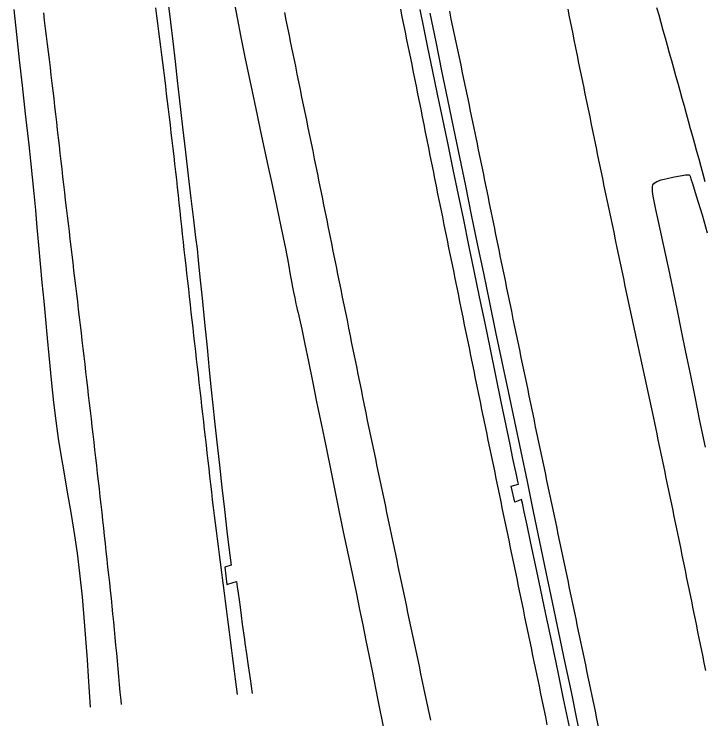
# Model space of a CAD drawing. Extents: x 1948091 to 1975253, y 787267 to 823306.
# Drawn here: x 1966342.4 to 1966562.1, y 789978.8 to 790203 of the extents above; entities that cross this region are included whole.
import ezdxf

# ---------------------------------------------------------------- set-up
doc = ezdxf.new("R2010")
doc.units = 0
doc.layers.add('RD_EX_Pavement_Markings', color=7, linetype='Continuous')
doc.layers.add('RD_EX_Road', color=7, linetype='Continuous')

msp = doc.modelspace()

# ---------------------------------------------------------------- linework, layer by layer
at = {"layer": 'RD_EX_Pavement_Markings'}
for points in [[(1966351.69, 790203.39), (1966351.99, 790200.91), (1966352.3, 790198.42), (1966352.6, 790195.94), (1966352.9, 790193.46), (1966353.2, 790190.98), (1966353.5, 790188.5), (1966353.81, 790186.02), (1966354.11, 790183.53), (1966354.41, 790181.05), (1966354.69, 790178.57), (1966354.98, 790176.09), (1966355.26, 790173.6), (1966355.55, 790171.12), (1966355.83, 790168.63), (1966356.12, 790166.15), (1966356.4, 790163.67), (1966356.69, 790161.18), (1966356.97, 790158.7), (1966357.25, 790156.22), (1966357.54, 790153.73), (1966357.82, 790151.25), (1966358.11, 790148.76), (1966358.39, 790146.28), (1966358.68, 790143.8), (1966358.98, 790141.31), (1966359.27, 790138.83), (1966359.56, 790136.35), (1966359.86, 790133.87), (1966360.15, 790131.38), (1966360.45, 790128.9), (1966360.74, 790126.42), (1966361.03, 790123.94), (1966361.33, 790121.45), (1966361.62, 790118.97), (1966361.92, 790116.49), (1966362.21, 790114.01), (1966362.5, 790111.52), (1966362.8, 790109.04), (1966363.09, 790106.56), (1966363.38, 790104.07), (1966363.67, 790101.59), (1966363.96, 790099.11), (1966364.25, 790096.63), (1966364.54, 790094.14), (1966364.83, 790091.66), (1966365.12, 790089.18), (1966365.41, 790086.69), (1966365.7, 790084.21), (1966365.99, 790081.73), (1966366.28, 790079.24), (1966366.57, 790076.76), (1966366.86, 790074.28), (1966367.14, 790071.79), (1966367.42, 790069.31), (1966367.71, 790066.83), (1966367.99, 790064.34), (1966368.27, 790061.86), (1966368.55, 790059.37), (1966368.83, 790056.89), (1966369.12, 790054.41), (1966369.4, 790051.92), (1966369.68, 790049.44), (1966369.96, 790046.95), (1966370.24, 790044.47), (1966370.53, 790041.99), (1966370.8, 790039.5), (1966371.07, 790037.02), (1966371.34, 790034.53), (1966371.61, 790032.05), (1966371.88, 790029.56), (1966372.14, 790027.07), (1966372.41, 790024.59), (1966372.68, 790022.1), (1966372.95, 790019.62), (1966373.22, 790017.13), (1966373.47, 790014.65), (1966373.71, 790012.16), (1966373.95, 790009.67), (1966374.19, 790007.18), (1966374.43, 790004.69), (1966374.67, 790002.21), (1966374.91, 789999.72), (1966375.14, 789997.23), (1966375.37, 789994.74), (1966375.6, 789992.25), (1966375.83, 789989.76), (1966376.06, 789987.27), (1966376.29, 789984.78), (1966376.42, 789983.31)], [(1966413.41, 789986.49), (1966413.09, 789988.97), (1966412.77, 789991.45), (1966412.45, 789993.93), (1966412.13, 789996.41), (1966411.81, 789998.89), (1966411.49, 790001.36), (1966411.17, 790003.84), (1966410.85, 790006.32), (1966410.53, 790008.8), (1966410.21, 790011.28), (1966409.89, 790013.76), (1966409.57, 790016.24), (1966409.25, 790018.72), (1966408.94, 790021.2), (1966408.63, 790023.68), (1966408.32, 790026.16), (1966408.01, 790028.64), (1966407.7, 790031.12), (1966407.39, 790033.6), (1966407.07, 790036.08), (1966406.76, 790038.56), (1966406.44, 790041.04), (1966406.12, 790043.52), (1966405.8, 790046), (1966405.5, 790048.48), (1966405.22, 790050.97), (1966404.95, 790053.45), (1966404.67, 790055.94), (1966404.39, 790058.42), (1966404.12, 790060.9), (1966403.84, 790063.39), (1966403.55, 790065.87), (1966403.27, 790068.36), (1966402.98, 790070.84), (1966402.69, 790073.32), (1966402.4, 790075.81), (1966402.11, 790078.29), (1966401.83, 790080.77), (1966401.54, 790083.26), (1966401.26, 790085.74), (1966400.98, 790088.22), (1966400.7, 790090.71), (1966400.42, 790093.19), (1966400.14, 790095.68), (1966399.86, 790098.16), (1966399.58, 790100.65), (1966399.3, 790103.13), (1966399.02, 790105.61), (1966398.74, 790108.1), (1966398.46, 790110.58), (1966398.18, 790113.07), (1966397.91, 790115.55), (1966397.63, 790118.04), (1966397.35, 790120.52), (1966397.07, 790123.01), (1966396.79, 790125.49), (1966396.52, 790127.97), (1966396.25, 790130.46), (1966395.98, 790132.95), (1966395.71, 790135.43), (1966395.44, 790137.92), (1966395.17, 790140.4), (1966394.91, 790142.89), (1966394.64, 790145.37), (1966394.37, 790147.86), (1966394.09, 790150.34), (1966393.8, 790152.83), (1966393.52, 790155.31), (1966393.24, 790157.79), (1966392.96, 790160.28), (1966392.67, 790162.76), (1966392.39, 790165.25), (1966392.11, 790167.73), (1966391.83, 790170.21), (1966391.52, 790172.7), (1966391.21, 790175.18), (1966390.9, 790177.66), (1966390.59, 790180.14), (1966390.28, 790182.62), (1966389.97, 790185.1), (1966389.66, 790187.58), (1966389.35, 790190.06), (1966389.03, 790192.54), (1966388.72, 790195.02), (1966388.41, 790197.5), (1966388.1, 790199.98), (1966387.79, 790202.46), (1966387.47, 790204.94)], [(1966428.34, 790203.51), (1966428.84, 790201.06), (1966429.34, 790198.61), (1966429.84, 790196.16), (1966430.34, 790193.72), (1966430.84, 790191.27), (1966431.34, 790188.82), (1966431.84, 790186.37), (1966432.34, 790183.92), (1966432.84, 790181.47), (1966433.34, 790179.03), (1966433.84, 790176.58), (1966434.34, 790174.13), (1966434.84, 790171.68), (1966435.34, 790169.23), (1966435.84, 790166.79), (1966436.34, 790164.34), (1966436.84, 790161.89), (1966437.34, 790159.44), (1966437.84, 790156.99), (1966438.34, 790154.55), (1966438.84, 790152.1), (1966439.34, 790149.65), (1966439.84, 790147.2), (1966440.34, 790144.75), (1966440.83, 790142.3), (1966441.33, 790139.85), (1966441.82, 790137.4), (1966442.32, 790134.96), (1966442.81, 790132.51), (1966443.3, 790130.06), (1966443.8, 790127.61), (1966444.29, 790125.16), (1966444.79, 790122.71), (1966445.28, 790120.26), (1966445.78, 790117.81), (1966446.27, 790115.36), (1966446.77, 790112.91), (1966447.26, 790110.46), (1966447.76, 790108.02), (1966448.26, 790105.57), (1966448.75, 790103.12), (1966449.25, 790100.67), (1966449.74, 790098.22), (1966450.24, 790095.77), (1966450.74, 790093.32), (1966451.23, 790090.87), (1966451.73, 790088.43), (1966452.22, 790085.98), (1966452.72, 790083.53), (1966453.22, 790081.08), (1966453.71, 790078.63), (1966454.21, 790076.18), (1966454.72, 790073.74), (1966455.23, 790071.29), (1966455.75, 790068.85), (1966456.26, 790066.4), (1966456.77, 790063.96), (1966457.28, 790061.51), (1966457.79, 790059.07), (1966458.31, 790056.62), (1966458.82, 790054.18), (1966459.33, 790051.73), (1966459.84, 790049.29), (1966460.35, 790046.84), (1966460.86, 790044.4), (1966461.38, 790041.95), (1966461.89, 790039.51), (1966462.4, 790037.06), (1966462.92, 790034.62), (1966463.43, 790032.17), (1966463.95, 790029.73), (1966464.46, 790027.28), (1966464.98, 790024.84), (1966465.49, 790022.39), (1966466, 790019.95), (1966466.52, 790017.51), (1966467.03, 790015.06), (1966467.55, 790012.62), (1966468.06, 790010.17), (1966468.58, 790007.73), (1966469.09, 790005.28), (1966469.61, 790002.84), (1966470.12, 790000.4), (1966470.64, 789997.95), (1966471.16, 789995.51), (1966471.68, 789993.07), (1966472.19, 789990.62), (1966472.71, 789988.18), (1966473.23, 789985.73), (1966473.75, 789983.29), (1966474.26, 789980.85), (1966474.78, 789978.4)], [(1966465.24, 790204.58), (1966465.73, 790202.13), (1966466.23, 790199.68), (1966466.73, 790197.24), (1966467.23, 790194.79), (1966467.72, 790192.34), (1966468.22, 790189.89), (1966468.72, 790187.44), (1966469.22, 790184.99), (1966469.71, 790182.54), (1966470.21, 790180.09), (1966470.71, 790177.64), (1966471.2, 790175.19), (1966471.69, 790172.74), (1966472.18, 790170.29), (1966472.67, 790167.84), (1966473.16, 790165.39), (1966473.65, 790162.94), (1966474.14, 790160.49), (1966474.64, 790158.04), (1966475.13, 790155.59), (1966475.62, 790153.14), (1966476.11, 790150.69), (1966476.6, 790148.24), (1966477.09, 790145.79), (1966477.58, 790143.34), (1966478.08, 790140.89), (1966478.58, 790138.44), (1966479.08, 790135.99), (1966479.58, 790133.55), (1966480.08, 790131.1), (1966480.58, 790128.65), (1966481.08, 790126.2), (1966481.58, 790123.75), (1966482.08, 790121.3), (1966482.58, 790118.86), (1966483.08, 790116.41), (1966483.58, 790113.96), (1966484.08, 790111.51), (1966484.57, 790109.06), (1966485.07, 790106.62), (1966485.57, 790104.17), (1966486.07, 790101.72), (1966486.57, 790099.27), (1966487.07, 790096.82), (1966487.57, 790094.37), (1966488.07, 790091.93), (1966488.57, 790089.48), (1966489.07, 790087.03), (1966489.57, 790084.58), (1966490.07, 790082.13), (1966490.57, 790079.69), (1966491.07, 790077.24), (1966491.57, 790074.79), (1966492.08, 790072.34), (1966492.59, 790069.9), (1966493.09, 790067.45), (1966493.6, 790065.01), (1966494.11, 790062.56), (1966494.61, 790060.11), (1966495.12, 790057.67), (1966495.63, 790055.22), (1966496.13, 790052.77), (1966496.64, 790050.33), (1966497.15, 790047.88), (1966497.65, 790045.44), (1966498.16, 790042.99), (1966498.67, 790040.54), (1966499.18, 790038.1), (1966499.68, 790035.65), (1966500.19, 790033.2), (1966500.7, 790030.76), (1966501.2, 790028.31), (1966501.71, 790025.86), (1966502.22, 790023.42), (1966502.72, 790020.97), (1966503.23, 790018.52), (1966503.74, 790016.08), (1966504.25, 790013.63), (1966504.75, 790011.18), (1966505.26, 790008.74), (1966505.77, 790006.29), (1966506.27, 790003.85), (1966506.78, 790001.4), (1966507.29, 789998.95), (1966507.79, 789996.51), (1966508.3, 789994.06), (1966508.81, 789991.61), (1966509.32, 789989.17), (1966509.82, 789986.72), (1966510.33, 789984.27), (1966510.83, 789981.83), (1966511.34, 789979.38), (1966511.84, 789976.93)], [(1966480.83, 790203.87), (1966481.32, 790201.42), (1966481.84, 790198.98), (1966482.35, 790196.53), (1966482.87, 790194.09), (1966483.38, 790191.64), (1966483.9, 790189.19), (1966484.41, 790186.75), (1966484.93, 790184.3), (1966485.44, 790181.86), (1966485.95, 790179.41), (1966486.47, 790176.97), (1966486.98, 790174.52), (1966487.48, 790172.07), (1966487.99, 790169.63), (1966488.49, 790167.18), (1966489, 790164.73), (1966489.5, 790162.28), (1966490.01, 790159.84), (1966490.51, 790157.39), (1966491.02, 790154.94), (1966491.52, 790152.49), (1966492.03, 790150.05), (1966492.53, 790147.6), (1966493.02, 790145.15), (1966493.52, 790142.7), (1966494.02, 790140.25), (1966494.52, 790137.8), (1966495.02, 790135.36), (1966495.52, 790132.91), (1966496.01, 790130.46), (1966496.51, 790128.01), (1966497.01, 790125.56), (1966497.51, 790123.11), (1966498.01, 790120.66), (1966498.52, 790118.22), (1966499.02, 790115.77), (1966499.53, 790113.32), (1966500.04, 790110.88), (1966500.55, 790108.43), (1966501.05, 790105.98), (1966501.56, 790103.54), (1966502.07, 790101.09), (1966502.57, 790098.64), (1966503.08, 790096.2), (1966503.59, 790093.75), (1966504.09, 790091.3), (1966504.6, 790088.86), (1966505.11, 790086.41), (1966505.61, 790083.96), (1966506.12, 790081.52), (1966506.63, 790079.07), (1966507.13, 790076.62), (1966507.64, 790074.18), (1966508.15, 790071.73), (1966508.66, 790069.29), (1966509.17, 790066.84), (1966509.69, 790064.4), (1966510.2, 790061.95), (1966510.72, 790059.51), (1966511.23, 790057.06), (1966511.75, 790054.62), (1966512.26, 790052.18), (1966512.78, 790049.73), (1966513.29, 790047.29), (1966513.81, 790044.84), (1966514.32, 790042.4), (1966514.84, 790039.95), (1966515.35, 790037.51), (1966515.87, 790035.06), (1966516.38, 790032.62), (1966516.9, 790030.17), (1966517.42, 790027.73), (1966517.93, 790025.29), (1966518.45, 790022.84), (1966518.96, 790020.4), (1966519.47, 790017.95), (1966519.98, 790015.5), (1966520.49, 790013.06), (1966521, 790010.61), (1966521.51, 790008.17), (1966522.03, 790005.72), (1966522.54, 790003.28), (1966523.05, 790000.83), (1966523.56, 789998.39), (1966524.07, 789995.94), (1966524.58, 789993.5), (1966525.09, 789991.05), (1966525.6, 789988.61), (1966526.11, 789986.16), (1966526.62, 789983.72), (1966527.13, 789981.27), (1966527.64, 789978.83), (1966528.16, 789976.38)], [(1966518.44, 790204.55), (1966518.94, 790202.1), (1966519.44, 790199.65), (1966519.94, 790197.2), (1966520.44, 790194.75), (1966520.93, 790192.3), (1966521.43, 790189.86), (1966521.93, 790187.41), (1966522.43, 790184.96), (1966522.94, 790182.51), (1966523.44, 790180.06), (1966523.94, 790177.62), (1966524.45, 790175.17), (1966524.95, 790172.72), (1966525.46, 790170.27), (1966525.96, 790167.82), (1966526.46, 790165.38), (1966526.97, 790162.93), (1966527.47, 790160.48), (1966527.97, 790158.03), (1966528.48, 790155.59), (1966528.98, 790153.14), (1966529.49, 790150.69), (1966529.99, 790148.24), (1966530.51, 790145.8), (1966531.02, 790143.35), (1966531.53, 790140.91), (1966532.05, 790138.46), (1966532.56, 790136.02), (1966533.08, 790133.57), (1966533.59, 790131.13), (1966534.1, 790128.68), (1966534.62, 790126.24), (1966535.13, 790123.79), (1966535.65, 790121.35), (1966536.16, 790118.9), (1966536.67, 790116.46), (1966537.19, 790114.01), (1966537.7, 790111.57), (1966538.23, 790109.12), (1966538.76, 790106.68), (1966539.29, 790104.24), (1966539.81, 790101.8), (1966540.34, 790099.35), (1966540.87, 790096.91), (1966541.4, 790094.47), (1966541.93, 790092.03), (1966542.46, 790089.58), (1966542.98, 790087.14), (1966543.51, 790084.7), (1966544.04, 790082.26), (1966544.57, 790079.82), (1966545.1, 790077.37), (1966545.63, 790074.93), (1966546.14, 790072.48), (1966546.65, 790070.04), (1966547.16, 790067.59), (1966547.67, 790065.15), (1966548.18, 790062.7), (1966548.69, 790060.25), (1966549.19, 790057.81), (1966549.7, 790055.36), (1966550.21, 790052.91), (1966550.72, 790050.47), (1966551.23, 790048.02), (1966551.74, 790045.58), (1966552.25, 790043.13), (1966552.76, 790040.68), (1966553.27, 790038.24), (1966553.77, 790035.79), (1966554.27, 790033.34), (1966554.77, 790030.9), (1966555.27, 790028.45), (1966555.77, 790026), (1966556.27, 790023.55), (1966556.77, 790021.1), (1966557.27, 790018.66), (1966557.77, 790016.21), (1966558.27, 790013.76), (1966558.77, 790011.31), (1966559.27, 790008.86), (1966559.77, 790006.42), (1966560.27, 790003.97), (1966560.77, 790001.52), (1966561.27, 789999.07), (1966561.76, 789996.62), (1966562.25, 789994.17)], [(1966546.7, 790205.11), (1966547.38, 790202.7), (1966548.05, 790200.3), (1966548.72, 790197.89), (1966549.4, 790195.48), (1966550.07, 790193.08), (1966550.75, 790190.67), (1966551.42, 790188.26), (1966552.1, 790185.86), (1966552.77, 790183.45), (1966553.43, 790181.04), (1966554.1, 790178.63), (1966554.77, 790176.22), (1966555.44, 790173.81), (1966556.1, 790171.4), (1966556.77, 790169), (1966557.44, 790166.59), (1966558.11, 790164.18), (1966558.77, 790161.77), (1966559.44, 790159.36), (1966560.1, 790156.95), (1966560.77, 790154.54), (1966561.43, 790152.13), (1966562.1, 790149.72)]]:
    msp.add_lwpolyline(points, dxfattribs=at)
at = {"layer": 'RD_EX_Road'}
for points in [[(1966412.05, 790208.55), (1966413.33, 790201.84), (1966414.54, 790195.6), (1966415.9, 790188.79), (1966417.64, 790180.41), (1966419.67, 790170.79), (1966420.77, 790165.63), (1966421.93, 790160.26), (1966423.09, 790154.86), (1966424.21, 790149.67), (1966425.28, 790144.67), (1966427.23, 790135.46), (1966428.68, 790128.37), (1966429.61, 790123.48), (1966430.22, 790120.08), (1966430.57, 790117.9), (1966430.9, 790116.12), (1966431.25, 790114.53), (1966431.62, 790112.73), (1966432.01, 790110.79), (1966432.28, 790109.58), (1966432.45, 790109.03), (1966432.72, 790107.95), (1966433.16, 790106.02), (1966433.87, 790102.71), (1966434.86, 790097.99), (1966436, 790092.45), (1966437.27, 790086.22), (1966438.61, 790079.65), (1966440.02, 790072.73), (1966441.58, 790065.11), (1966443.29, 790056.75), (1966445.13, 790047.77), (1966447.09, 790038.24), (1966449.13, 790028.48), (1966450.18, 790023.53), (1966451.23, 790018.57), (1966452.26, 790013.62), (1966453.27, 790008.67), (1966454.27, 790003.74), (1966456.21, 789994.07), (1966458.09, 789984.78), (1966459.89, 789975.86)], [(1966391.38, 790206.48), (1966392.12, 790200.41), (1966392.85, 790194.22), (1966393.57, 790187.91), (1966394.26, 790181.82), (1966394.89, 790176.3), (1966395.96, 790166.98), (1966396.89, 790159.02), (1966397.79, 790151.49), (1966398.64, 790144.34), (1966399.46, 790137.53), (1966400.13, 790131.9), (1966400.56, 790128.26), (1966400.94, 790124.71), (1966401.49, 790119.34), (1966402.17, 790112.57), (1966402.95, 790104.84), (1966403.74, 790096.96), (1966404.46, 790089.74), (1966405.09, 790083.5), (1966405.61, 790078.56), (1966406.15, 790073.48), (1966406.88, 790066.81), (1966407.68, 790059.46), (1966408.47, 790052.34), (1966409.26, 790045.39), (1966410.04, 790038.53), (1966410.76, 790032.43), (1966411.38, 790027.73), (1966409.45, 790027.05), (1966410.04, 790021.58), (1966412.04, 790022.2), (1966413.09, 790022.48), (1966413.35, 790020.76), (1966413.63, 790018.82), (1966413.92, 790016.66), (1966414.24, 790014.28), (1966414.58, 790011.7), (1966414.95, 790008.94), (1966415.61, 790004.08), (1966415.78, 790002.87), (1966416.26, 789999.46), (1966416.81, 789995.66), (1966417.42, 789991.47), (1966418.09, 789986.89)], [(1966366.68, 789982.48), (1966366.04, 789992.31), (1966365.68, 789997.55), (1966365.3, 790003.01), (1966364.9, 790008.35), (1966364.11, 790017.64), (1966363.32, 790025.16), (1966362.55, 790031.5), (1966361.74, 790037.07), (1966360.64, 790043.79), (1966359.3, 790051.58), (1966358.17, 790057.96), (1966357.31, 790062.81), (1966356.52, 790067.96), (1966355.78, 790073.64), (1966355.07, 790079.41), (1966354.38, 790085.58), (1966353.51, 790094.38), (1966352.99, 790099.89), (1966352.44, 790105.79), (1966351.9, 790111.71), (1966351.36, 790117.63), (1966350.82, 790123.57), (1966350.29, 790129.43), (1966349.77, 790135.11), (1966349.25, 790140.62), (1966348.74, 790145.94), (1966348.23, 790151.15), (1966347.7, 790156.29), (1966347.16, 790161.36), (1966346.06, 790171.22), (1966345.03, 790180.25), (1966344.1, 790188.46), (1966343.23, 790196.5), (1966342.39, 790204.46)], [(1966519.01, 789976.21), (1966517.15, 789985.14), (1966515.26, 789994.16), (1966513.35, 790003.26), (1966511.5, 790012.07), (1966509.78, 790020.23), (1966508.19, 790027.75), (1966506.74, 790034.63), (1966505.51, 790040.41), (1966504.62, 790044.66), (1966504.04, 790047.37), (1966503.8, 790048.55), (1966501.62, 790047.72), (1966500.51, 790052.78), (1966502.79, 790053.46), (1966502.62, 790054.25), (1966502.38, 790055.4), (1966502.06, 790056.92), (1966501.66, 790058.8), (1966501.05, 790061.66), (1966500.13, 790066.08), (1966498.88, 790072.08), (1966497.32, 790079.65), (1966495.59, 790088), (1966493.87, 790096.34), (1966492.16, 790104.67), (1966490.44, 790112.99), (1966488.74, 790121.26), (1966487.05, 790129.44), (1966485.38, 790137.53), (1966483.72, 790145.53), (1966482.07, 790153.5), (1966480.41, 790161.49), (1966478.74, 790169.51), (1966477.07, 790177.55), (1966475.47, 790185.27), (1966474.01, 790192.33), (1966472.69, 790198.73), (1966471.51, 790204.48)], [(1966523.04, 789970.87), (1966521.39, 789978.79), (1966519.61, 789987.38), (1966517.67, 789996.65), (1966515.66, 790006.26), (1966513.65, 790015.87), (1966511.64, 790025.48), (1966509.63, 790035.1), (1966507.62, 790044.7), (1966505.61, 790054.28), (1966503.6, 790063.85), (1966501.59, 790073.38), (1966499.6, 790082.9), (1966497.61, 790092.38), (1966495.64, 790101.83), (1966493.68, 790111.25), (1966491.73, 790120.62), (1966489.8, 790129.93), (1966487.9, 790139.17), (1966486, 790148.35), (1966484.12, 790157.49), (1966482.24, 790166.64), (1966480.36, 790175.8), (1966478.47, 790184.95), (1966476.59, 790194.11), (1966474.71, 790203.28)], [(1966562.27, 790065.25), (1966560.49, 790073.64), (1966558.96, 790081.27), (1966557.49, 790088.51), (1966556.06, 790095.46), (1966554.68, 790102.2), (1966553.35, 790108.73), (1966552.11, 790114.8), (1966550.94, 790120.46), (1966549.7, 790126.25), (1966548.4, 790132.09), (1966547.3, 790137.01), (1966546.46, 790140.84), (1966545.9, 790143.48), (1966545.61, 790145.08), (1966545.43, 790146.59), (1966545.38, 790147.36), (1966545.4, 790148.08), (1966545.55, 790148.67), (1966545.83, 790149.12), (1966546.23, 790149.45), (1966546.75, 790149.72), (1966548.21, 790150.23), (1966550.11, 790150.73), (1966551.93, 790151.14), (1966553.56, 790151.46), (1966554.87, 790151.69), (1966555.86, 790151.84), (1966556.53, 790151.9), (1966556.75, 790151.9), (1966556.91, 790151.87), (1966557.06, 790151.81), (1966557.18, 790151.72), (1966557.28, 790151.6), (1966557.38, 790151.4), (1966557.65, 790150.61), (1966558.13, 790149.06), (1966559.33, 790145.17), (1966561.2, 790139.09), (1966562.85, 790133.43)]]:
    msp.add_lwpolyline(points, dxfattribs=at)

doc.saveas('drawing.dxf')
